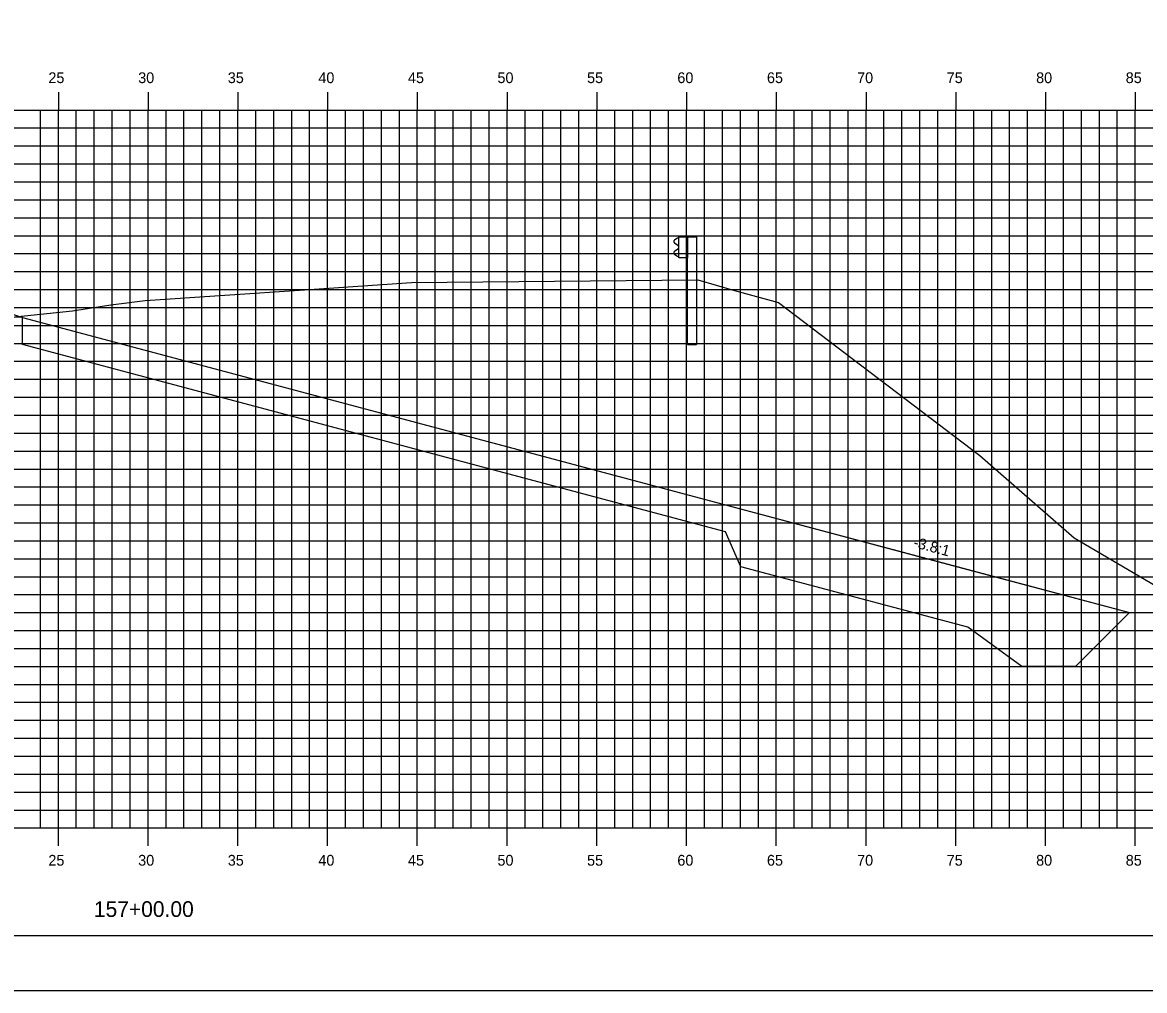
# Model space of a CAD drawing. Extents: x 850598 to 870284, y 366541 to 366651.
# Drawn here: x 852891.5 to 852954, y 366541.2 to 366595.1 of the extents above; entities that cross this region are included whole.
import ezdxf

# ---------------------------------------------------------------- set-up
doc = ezdxf.new("R2010")
doc.units = 0
for name, color, linetype in [('ANNOTATION', 7, 'Continuous'), ('BORDER', 7, 'Continuous'), ('D_Drainage_RipRap', 7, 'Continuous'), ('D_Roadway_Centerline', 7, 'Continuous'), ('D_Roadway_SlopeLines', 7, 'Continuous'), ('D_Roadway_SubGrade', 7, 'Continuous'), ('H_V ANNOTATION', 7, 'Continuous'), ('MAJOR', 7, 'Continuous'), ('MINOR', 7, 'Continuous'), ('PLOT BOUNDARY', 7, 'Continuous'), ('S_Guardrail_Beam', 7, 'Continuous'), ('S_Roadway_Centerline', 7, 'Continuous')]:
    doc.layers.add(name, color=color, linetype=linetype)

msp = doc.modelspace()

# ---------------------------------------------------------------- linework, layer by layer
at = {"layer": 'BORDER'}
msp.add_line((852823.463, 366544.225), (852983.463, 366544.225), dxfattribs=at)
at = {"layer": 'D_Drainage_RipRap'}
msp.add_lwpolyline([(852930.628, 366568.225), (852943.271, 366564.855), (852953.133, 366562.225), (852950.133, 366559.225), (852947.133, 366559.225), (852944.133, 366561.405), (852931.49, 366564.775), (852930.628, 366566.725), (852891.462, 366577.167), (852891.462, 366578.667)], close=True, dxfattribs=at)
at = {"layer": 'D_Roadway_Centerline'}
msp.add_lwpolyline([(852837.502, 366575.467), (852843.462, 366577.454), (852847.264, 366578.721), (852853.462, 366580.787), (852857.462, 366581.027), (852868.462, 366581.357), (852879.462, 366581.027), (852883.462, 366580.787), (852885.462, 366580.667), (852891.462, 366578.667), (852930.628, 366568.225), (852943.271, 366564.855), (852953.133, 366562.225), (852957.133, 366562.225)], dxfattribs=at)
at = {"layer": 'D_Roadway_SlopeLines'}
msp.add_lwpolyline([(852891.462, 366578.667), (852953.133, 366562.225), (852953.133, 366562.225)], dxfattribs=at)
at = {"layer": 'D_Roadway_SubGrade'}
msp.add_lwpolyline([(852879.462, 366580.527), (852880.462, 366580.467), (852880.462, 366580.717), (852885.462, 366580.417), (852885.462, 366580.667), (852891.462, 366578.667), (852879.462, 366579.027)], close=True, dxfattribs=at)
at = {"layer": 'MAJOR'}
for p, q in [((852893.462, 366591.227), (852893.462, 366590.225)), ((852893.462, 366591.227), (852893.462, 366590.225)), ((852898.462, 366591.227), (852898.462, 366590.225)), ((852898.462, 366591.227), (852898.462, 366590.225)), ((852903.462, 366591.227), (852903.462, 366590.225)), ((852903.462, 366591.227), (852903.462, 366590.225)), ((852908.462, 366591.227), (852908.462, 366590.225)), ((852908.462, 366591.227), (852908.462, 366590.225)), ((852913.462, 366591.227), (852913.462, 366590.225)), ((852913.462, 366591.227), (852913.462, 366590.225)), ((852918.462, 366591.227), (852918.462, 366590.225)), ((852918.462, 366591.227), (852918.462, 366590.225)), ((852923.462, 366591.227), (852923.462, 366590.225)), ((852923.462, 366591.227), (852923.462, 366590.225)), ((852928.462, 366591.227), (852928.462, 366590.225)), ((852928.462, 366591.227), (852928.462, 366590.225)), ((852933.462, 366591.227), (852933.462, 366590.225)), ((852933.462, 366591.227), (852933.462, 366590.225)), ((852938.462, 366591.227), (852938.462, 366590.225)), ((852938.462, 366591.227), (852938.462, 366590.225)), ((852943.462, 366591.227), (852943.462, 366590.225)), ((852943.462, 366591.227), (852943.462, 366590.225)), ((852948.462, 366591.227), (852948.462, 366590.225)), ((852948.462, 366591.227), (852948.462, 366590.225)), ((852953.462, 366591.227), (852953.462, 366590.225)), ((852953.462, 366591.227), (852953.462, 366590.225)), ((852828.462, 366590.225), (852968.462, 366590.225)), ((852828.462, 366590.225), (852968.462, 366590.225)), ((852828.462, 366590.225), (852968.462, 366590.225)), ((852828.462, 366590.225), (852968.462, 366590.225)), ((852893.462, 366550.225), (852893.462, 366590.225)), ((852893.462, 366550.225), (852893.462, 366590.225)), ((852898.462, 366550.225), (852898.462, 366590.225)), ((852898.462, 366550.225), (852898.462, 366590.225)), ((852903.462, 366550.225), (852903.462, 366590.225)), ((852903.462, 366550.225), (852903.462, 366590.225)), ((852908.462, 366550.225), (852908.462, 366590.225)), ((852908.462, 366550.225), (852908.462, 366590.225)), ((852913.462, 366550.225), (852913.462, 366590.225)), ((852913.462, 366550.225), (852913.462, 366590.225)), ((852918.462, 366550.225), (852918.462, 366590.225)), ((852918.462, 366550.225), (852918.462, 366590.225)), ((852923.462, 366550.225), (852923.462, 366590.225)), ((852923.462, 366550.225), (852923.462, 366590.225)), ((852928.462, 366550.225), (852928.462, 366590.225)), ((852928.462, 366550.225), (852928.462, 366590.225)), ((852933.462, 366550.225), (852933.462, 366590.225)), ((852933.462, 366550.225), (852933.462, 366590.225)), ((852938.462, 366550.225), (852938.462, 366590.225)), ((852938.462, 366550.225), (852938.462, 366590.225)), ((852943.462, 366550.225), (852943.462, 366590.225)), ((852943.462, 366550.225), (852943.462, 366590.225)), ((852948.462, 366550.225), (852948.462, 366590.225)), ((852948.462, 366550.225), (852948.462, 366590.225)), ((852953.462, 366550.225), (852953.462, 366590.225)), ((852953.462, 366550.225), (852953.462, 366590.225)), ((852828.462, 366585.225), (852968.462, 366585.225)), ((852828.462, 366585.225), (852968.462, 366585.225)), ((852828.462, 366580.225), (852968.462, 366580.225)), ((852828.462, 366580.225), (852968.462, 366580.225)), ((852828.462, 366575.225), (852968.462, 366575.225)), ((852828.462, 366575.225), (852968.462, 366575.225)), ((852828.462, 366570.225), (852968.462, 366570.225)), ((852828.462, 366570.225), (852968.462, 366570.225)), ((852828.462, 366565.225), (852968.462, 366565.225)), ((852828.462, 366565.225), (852968.462, 366565.225)), ((852828.462, 366560.225), (852968.462, 366560.225)), ((852828.462, 366560.225), (852968.462, 366560.225)), ((852828.462, 366555.225), (852968.462, 366555.225)), ((852828.462, 366555.225), (852968.462, 366555.225)), ((852828.462, 366550.225), (852968.462, 366550.225)), ((852828.462, 366550.225), (852968.462, 366550.225)), ((852828.462, 366550.225), (852968.462, 366550.225)), ((852828.462, 366550.225), (852968.462, 366550.225)), ((852893.462, 366549.223), (852893.462, 366550.225)), ((852893.462, 366549.223), (852893.462, 366550.225)), ((852898.462, 366549.223), (852898.462, 366550.225)), ((852898.462, 366549.223), (852898.462, 366550.225)), ((852903.462, 366549.223), (852903.462, 366550.225)), ((852903.462, 366549.223), (852903.462, 366550.225)), ((852908.462, 366549.223), (852908.462, 366550.225)), ((852908.462, 366549.223), (852908.462, 366550.225)), ((852913.462, 366549.223), (852913.462, 366550.225)), ((852913.462, 366549.223), (852913.462, 366550.225)), ((852918.462, 366549.223), (852918.462, 366550.225)), ((852918.462, 366549.223), (852918.462, 366550.225)), ((852923.462, 366549.223), (852923.462, 366550.225)), ((852923.462, 366549.223), (852923.462, 366550.225)), ((852928.462, 366549.223), (852928.462, 366550.225)), ((852928.462, 366549.223), (852928.462, 366550.225)), ((852933.462, 366549.223), (852933.462, 366550.225)), ((852933.462, 366549.223), (852933.462, 366550.225)), ((852938.462, 366549.223), (852938.462, 366550.225)), ((852938.462, 366549.223), (852938.462, 366550.225)), ((852943.462, 366549.223), (852943.462, 366550.225)), ((852943.462, 366549.223), (852943.462, 366550.225)), ((852948.462, 366549.223), (852948.462, 366550.225)), ((852948.462, 366549.223), (852948.462, 366550.225)), ((852953.462, 366549.223), (852953.462, 366550.225)), ((852953.462, 366549.223), (852953.462, 366550.225))]:
    msp.add_line(p, q, dxfattribs=at)
at = {"layer": 'MINOR'}
for p, q in [((852892.462, 366550.225), (852892.462, 366590.225)), ((852892.462, 366550.225), (852892.462, 366590.225)), ((852894.462, 366550.225), (852894.462, 366590.225)), ((852894.462, 366550.225), (852894.462, 366590.225)), ((852895.462, 366550.225), (852895.462, 366590.225)), ((852895.462, 366550.225), (852895.462, 366590.225)), ((852896.462, 366550.225), (852896.462, 366590.225)), ((852896.462, 366550.225), (852896.462, 366590.225)), ((852897.462, 366550.225), (852897.462, 366590.225)), ((852897.462, 366550.225), (852897.462, 366590.225)), ((852899.462, 366550.225), (852899.462, 366590.225)), ((852899.462, 366550.225), (852899.462, 366590.225)), ((852900.462, 366550.225), (852900.462, 366590.225)), ((852900.462, 366550.225), (852900.462, 366590.225)), ((852901.462, 366550.225), (852901.462, 366590.225)), ((852901.462, 366550.225), (852901.462, 366590.225)), ((852902.462, 366550.225), (852902.462, 366590.225)), ((852902.462, 366550.225), (852902.462, 366590.225)), ((852904.462, 366550.225), (852904.462, 366590.225)), ((852904.462, 366550.225), (852904.462, 366590.225)), ((852905.462, 366550.225), (852905.462, 366590.225)), ((852905.462, 366550.225), (852905.462, 366590.225)), ((852906.462, 366550.225), (852906.462, 366590.225)), ((852906.462, 366550.225), (852906.462, 366590.225)), ((852907.462, 366550.225), (852907.462, 366590.225)), ((852907.462, 366550.225), (852907.462, 366590.225)), ((852909.462, 366550.225), (852909.462, 366590.225)), ((852909.462, 366550.225), (852909.462, 366590.225)), ((852910.462, 366550.225), (852910.462, 366590.225)), ((852910.462, 366550.225), (852910.462, 366590.225)), ((852911.462, 366550.225), (852911.462, 366590.225)), ((852911.462, 366550.225), (852911.462, 366590.225)), ((852912.462, 366550.225), (852912.462, 366590.225)), ((852912.462, 366550.225), (852912.462, 366590.225)), ((852914.462, 366550.225), (852914.462, 366590.225)), ((852914.462, 366550.225), (852914.462, 366590.225)), ((852915.462, 366550.225), (852915.462, 366590.225)), ((852915.462, 366550.225), (852915.462, 366590.225)), ((852916.462, 366550.225), (852916.462, 366590.225)), ((852916.462, 366550.225), (852916.462, 366590.225)), ((852917.462, 366550.225), (852917.462, 366590.225)), ((852917.462, 366550.225), (852917.462, 366590.225)), ((852919.462, 366550.225), (852919.462, 366590.225)), ((852919.462, 366550.225), (852919.462, 366590.225)), ((852920.462, 366550.225), (852920.462, 366590.225)), ((852920.462, 366550.225), (852920.462, 366590.225)), ((852921.462, 366550.225), (852921.462, 366590.225)), ((852921.462, 366550.225), (852921.462, 366590.225)), ((852922.462, 366550.225), (852922.462, 366590.225)), ((852922.462, 366550.225), (852922.462, 366590.225)), ((852924.462, 366550.225), (852924.462, 366590.225)), ((852924.462, 366550.225), (852924.462, 366590.225)), ((852925.462, 366550.225), (852925.462, 366590.225)), ((852925.462, 366550.225), (852925.462, 366590.225)), ((852926.462, 366550.225), (852926.462, 366590.225)), ((852926.462, 366550.225), (852926.462, 366590.225)), ((852927.462, 366550.225), (852927.462, 366590.225)), ((852927.462, 366550.225), (852927.462, 366590.225)), ((852929.462, 366550.225), (852929.462, 366590.225)), ((852929.462, 366550.225), (852929.462, 366590.225)), ((852930.462, 366550.225), (852930.462, 366590.225)), ((852930.462, 366550.225), (852930.462, 366590.225)), ((852931.462, 366550.225), (852931.462, 366590.225)), ((852931.462, 366550.225), (852931.462, 366590.225)), ((852932.462, 366550.225), (852932.462, 366590.225)), ((852932.462, 366550.225), (852932.462, 366590.225)), ((852934.462, 366550.225), (852934.462, 366590.225)), ((852934.462, 366550.225), (852934.462, 366590.225)), ((852935.462, 366550.225), (852935.462, 366590.225)), ((852935.462, 366550.225), (852935.462, 366590.225)), ((852936.462, 366550.225), (852936.462, 366590.225)), ((852936.462, 366550.225), (852936.462, 366590.225)), ((852937.462, 366550.225), (852937.462, 366590.225)), ((852937.462, 366550.225), (852937.462, 366590.225)), ((852939.462, 366550.225), (852939.462, 366590.225)), ((852939.462, 366550.225), (852939.462, 366590.225)), ((852940.462, 366550.225), (852940.462, 366590.225)), ((852940.462, 366550.225), (852940.462, 366590.225)), ((852941.462, 366550.225), (852941.462, 366590.225)), ((852941.462, 366550.225), (852941.462, 366590.225)), ((852942.462, 366550.225), (852942.462, 366590.225)), ((852942.462, 366550.225), (852942.462, 366590.225)), ((852944.462, 366550.225), (852944.462, 366590.225)), ((852944.462, 366550.225), (852944.462, 366590.225)), ((852945.462, 366550.225), (852945.462, 366590.225)), ((852945.462, 366550.225), (852945.462, 366590.225)), ((852946.462, 366550.225), (852946.462, 366590.225)), ((852946.462, 366550.225), (852946.462, 366590.225)), ((852947.462, 366550.225), (852947.462, 366590.225)), ((852947.462, 366550.225), (852947.462, 366590.225)), ((852949.462, 366550.225), (852949.462, 366590.225)), ((852949.462, 366550.225), (852949.462, 366590.225)), ((852950.462, 366550.225), (852950.462, 366590.225)), ((852950.462, 366550.225), (852950.462, 366590.225)), ((852951.462, 366550.225), (852951.462, 366590.225)), ((852951.462, 366550.225), (852951.462, 366590.225)), ((852952.462, 366550.225), (852952.462, 366590.225)), ((852952.462, 366550.225), (852952.462, 366590.225)), ((852828.462, 366589.225), (852968.462, 366589.225)), ((852828.462, 366589.225), (852968.462, 366589.225)), ((852828.462, 366588.225), (852968.462, 366588.225)), ((852828.462, 366588.225), (852968.462, 366588.225)), ((852828.462, 366587.225), (852968.462, 366587.225)), ((852828.462, 366587.225), (852968.462, 366587.225)), ((852828.462, 366586.225), (852968.462, 366586.225)), ((852828.462, 366586.225), (852968.462, 366586.225)), ((852828.462, 366584.225), (852968.462, 366584.225)), ((852828.462, 366584.225), (852968.462, 366584.225)), ((852828.462, 366583.225), (852968.462, 366583.225)), ((852828.462, 366583.225), (852968.462, 366583.225)), ((852828.462, 366582.225), (852968.462, 366582.225)), ((852828.462, 366582.225), (852968.462, 366582.225)), ((852828.462, 366581.225), (852968.462, 366581.225)), ((852828.462, 366581.225), (852968.462, 366581.225)), ((852828.462, 366579.225), (852968.462, 366579.225)), ((852828.462, 366579.225), (852968.462, 366579.225)), ((852828.462, 366578.225), (852968.462, 366578.225)), ((852828.462, 366578.225), (852968.462, 366578.225)), ((852828.462, 366577.225), (852968.462, 366577.225)), ((852828.462, 366577.225), (852968.462, 366577.225)), ((852828.462, 366576.225), (852968.462, 366576.225)), ((852828.462, 366576.225), (852968.462, 366576.225)), ((852828.462, 366574.225), (852968.462, 366574.225)), ((852828.462, 366574.225), (852968.462, 366574.225)), ((852828.462, 366573.225), (852968.462, 366573.225)), ((852828.462, 366573.225), (852968.462, 366573.225)), ((852828.462, 366572.225), (852968.462, 366572.225)), ((852828.462, 366572.225), (852968.462, 366572.225)), ((852828.462, 366571.225), (852968.462, 366571.225)), ((852828.462, 366571.225), (852968.462, 366571.225)), ((852828.462, 366569.225), (852968.462, 366569.225)), ((852828.462, 366569.225), (852968.462, 366569.225)), ((852828.462, 366568.225), (852968.462, 366568.225)), ((852828.462, 366568.225), (852968.462, 366568.225)), ((852828.462, 366567.225), (852968.462, 366567.225)), ((852828.462, 366567.225), (852968.462, 366567.225)), ((852828.462, 366566.225), (852968.462, 366566.225)), ((852828.462, 366566.225), (852968.462, 366566.225)), ((852828.462, 366564.225), (852968.462, 366564.225)), ((852828.462, 366564.225), (852968.462, 366564.225)), ((852828.462, 366563.225), (852968.462, 366563.225)), ((852828.462, 366563.225), (852968.462, 366563.225)), ((852828.462, 366562.225), (852968.462, 366562.225)), ((852828.462, 366562.225), (852968.462, 366562.225)), ((852828.462, 366561.225), (852968.462, 366561.225)), ((852828.462, 366561.225), (852968.462, 366561.225)), ((852828.462, 366559.225), (852968.462, 366559.225)), ((852828.462, 366559.225), (852968.462, 366559.225)), ((852828.462, 366558.225), (852968.462, 366558.225)), ((852828.462, 366558.225), (852968.462, 366558.225)), ((852828.462, 366557.225), (852968.462, 366557.225)), ((852828.462, 366557.225), (852968.462, 366557.225)), ((852828.462, 366556.225), (852968.462, 366556.225)), ((852828.462, 366556.225), (852968.462, 366556.225)), ((852828.462, 366554.225), (852968.462, 366554.225)), ((852828.462, 366554.225), (852968.462, 366554.225)), ((852828.462, 366553.225), (852968.462, 366553.225)), ((852828.462, 366553.225), (852968.462, 366553.225)), ((852828.462, 366552.225), (852968.462, 366552.225)), ((852828.462, 366552.225), (852968.462, 366552.225)), ((852828.462, 366551.225), (852968.462, 366551.225)), ((852828.462, 366551.225), (852968.462, 366551.225))]:
    msp.add_line(p, q, dxfattribs=at)
at = {"layer": 'PLOT BOUNDARY'}
msp.add_lwpolyline([(852815.369, 366541.166), (852985.369, 366541.166), (852985.369, 366651.166), (852815.369, 366651.166)], close=True, dxfattribs=at)
at = {"layer": 'S_Guardrail_Beam'}
for p, q in [((852928.027, 366583.093), (852927.945, 366583.078)), ((852928.027, 366583.166), (852928.517, 366583.166)), ((852928.027, 366581.999), (852928.027, 366583.166)), ((852928.517, 366583.166), (852929.009, 366583.166)), ((852928.517, 366583.166), (852928.517, 366581.999)), ((852929.009, 366583.166), (852929.009, 366577.166)), ((852927.929, 366583.071), (852927.785, 366582.971)), ((852927.785, 366582.828), (852927.981, 366582.692)), ((852927.981, 366582.472), (852927.785, 366582.336)), ((852928.014, 366582.628), (852928.014, 366582.537)), ((852927.785, 366582.193), (852927.929, 366582.093)), ((852927.945, 366582.086), (852928.027, 366582.072)), ((852928.517, 366581.999), (852928.027, 366581.999)), ((852928.517, 366577.166), (852928.517, 366581.999)), ((852928.517, 366577.166), (852929.009, 366577.166))]:
    msp.add_line(p, q, dxfattribs=at)
for centre, major_axis, start_param, end_param in [((852927.953, 366583.037), (-0.0417, 0), 4.886922, 5.323254), ((852927.836, 366582.9), (-0.0877, 0), 5.323254, 7.243116), ((852927.935, 366582.628), (0.0789, 0), 0, 0.959931), ((852927.935, 366582.537), (0.0789, 0), 5.323254, 6.283185), ((852927.836, 366582.265), (-0.0877, 0), 5.323254, 7.243116), ((852927.953, 366582.127), (-0.0417, 0), 0.959931, 1.396263)]:
    msp.add_ellipse(centre, major_axis=major_axis, ratio=0.995501, start_param=start_param, end_param=end_param, dxfattribs=at)
at = {"layer": 'S_Roadway_Centerline'}
msp.add_lwpolyline([(852828.462, 366575.51), (852845.286, 366575.429), (852852.346, 366575.874), (852877.042, 366577.251), (852879.624, 366577.507), (852894.25, 366579.044), (852896.38, 366579.38), (852898.299, 366579.611), (852907.176, 366580.201), (852913.13, 366580.616), (852923.096, 366580.704), (852929.093, 366580.759), (852931.13, 366580.168), (852933.592, 366579.495), (852944.794, 366570.984), (852950.066, 366566.39), (852960.095, 366560.48), (852968.462, 366555.875)], dxfattribs=at)

# ---------------------------------------------------------------- texts
at = {"layer": 'ANNOTATION'}
msp.add_text('-3.8:1', height=0.6, rotation=345.07199, dxfattribs=at).set_placement((852941.056, 366565.88))
at = {"layer": 'H_V ANNOTATION'}
for s, height, p in [('25', 0.6, (852892.908, 366591.725)), ('30', 0.6, (852897.911, 366591.725)), ('35', 0.6, (852902.903, 366591.725)), ('40', 0.6, (852907.949, 366591.725)), ('45', 0.6, (852912.941, 366591.725)), ('50', 0.6, (852917.927, 366591.725)), ('55', 0.6, (852922.919, 366591.725)), ('60', 0.6, (852927.949, 366591.725)), ('65', 0.6, (852932.941, 366591.725)), ('70', 0.6, (852937.964, 366591.725)), ('75', 0.6, (852942.956, 366591.725)), ('80', 0.6, (852947.938, 366591.725)), ('85', 0.6, (852952.93, 366591.725)), ('25', 0.6, (852892.908, 366548.125)), ('30', 0.6, (852897.911, 366548.125)), ('35', 0.6, (852902.903, 366548.125)), ('40', 0.6, (852907.949, 366548.125)), ('45', 0.6, (852912.941, 366548.125)), ('50', 0.6, (852917.927, 366548.125)), ('55', 0.6, (852922.919, 366548.125)), ('60', 0.6, (852927.949, 366548.125)), ('65', 0.6, (852932.941, 366548.125)), ('70', 0.6, (852937.964, 366548.125)), ('75', 0.6, (852942.956, 366548.125)), ('80', 0.6, (852947.938, 366548.125)), ('85', 0.6, (852952.93, 366548.125)), ('157+00.00', 0.875, (852895.442, 366545.268))]:
    msp.add_text(s, height=height, dxfattribs=at).set_placement(p)
at = {"layer": 'S_Roadway_Centerline'}
for s, p in [('C', (852913.124, 366580.616)), ('L', (852913.13, 366580.608))]:
    msp.add_text(s, height=0.0146, dxfattribs=at).set_placement(p)

doc.saveas('drawing.dxf')
